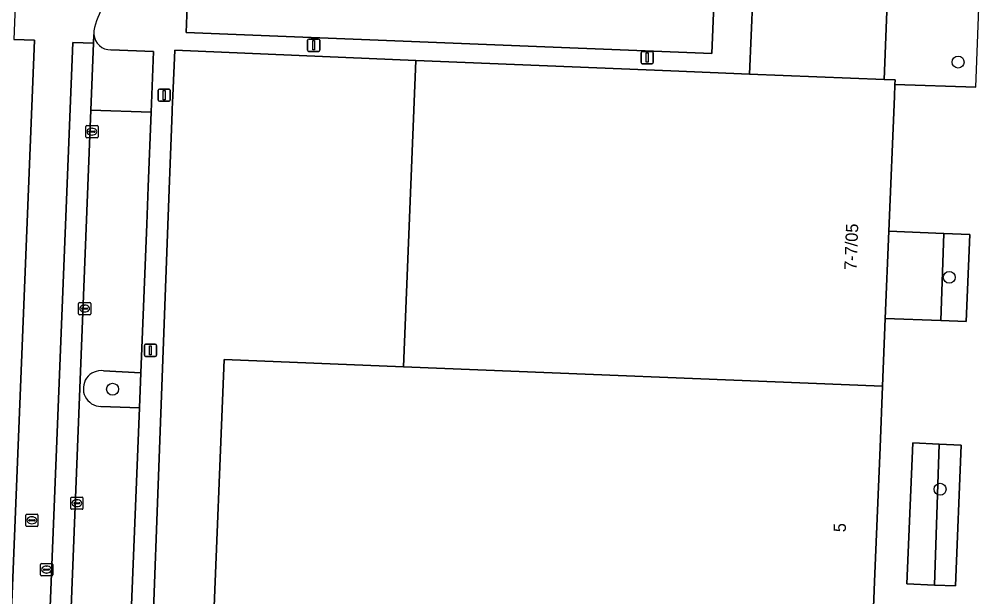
# Model space of a CAD drawing. Extents: x 160732 to 162107, y 387428 to 388479.
# Drawn here: x 161682.6 to 161760.6, y 387611.8 to 387659 of the extents above; entities that cross this region are included whole.
import ezdxf

# ---------------------------------------------------------------- set-up
doc = ezdxf.new("R2010")
doc.units = 0
for name, color, linetype in [('IMGEO_Boom', 7, 'Continuous'), ('IMGEO_Erf', 7, 'Continuous'), ('IMGEO_Groenvoorziening', 7, 'Continuous'), ('IMGEO_Kolk', 7, 'Continuous'), ('IMGEO_Lichtmast', 7, 'Continuous'), ('IMGEO_Muur', 7, 'Continuous'), ('IMGEO_Pand', 7, 'Continuous'), ('IMGEO_Pand_nummerreeks', 7, 'Continuous'), ('IMGEO_Parkeervlak_open', 7, 'Continuous'), ('IMGEO_Rijbaan_lokaal_gesloten', 7, 'Continuous'), ('IMGEO_Rijbaan_lokaal_open', 7, 'Continuous'), ('IMGEO_Rioolput', 7, 'Continuous'), ('IMGEO_Voetpad_open', 7, 'Continuous')]:
    doc.layers.add(name, color=color, linetype=linetype)

msp = doc.modelspace()

# ---------------------------------------------------------------- linework, layer by layer
at = {"layer": 'IMGEO_Boom'}
for centre in [(161759.42, 387655.522), (161758.693, 387637.937), (161690.282, 387628.799), (161757.949, 387620.625)]:
    msp.add_circle(centre, 0.489, dxfattribs=at)
at = {"layer": 'IMGEO_Erf'}
msp.add_lwpolyline([(161751.705, 387588.058), (161751.981, 387594.98), (161752.257, 387601.886), (161752.284, 387602.571), (161750.669, 387602.615), (161750.724, 387604.666), (161752.302, 387604.623), (161752.276, 387605.501), (161698.439, 387607.705), (161699.402, 387631.238), (161714.058, 387630.638), (161715.082, 387655.655), (161695.358, 387656.493), (161695.21, 387652.777), (161695.166, 387651.674), (161695.158, 387651.477), (161694.964, 387646.491), (161694.939, 387645.836), (161692.661, 387585.122), (161692.174, 387571.838), (161692.129, 387570.906), (161691.79, 387563.2), (161723.356, 387561.738), (161749.827, 387560.516)], dxfattribs=at)
at = {"layer": 'IMGEO_Groenvoorziening'}
for points in [[(161754.249, 387653.697), (161760.87, 387653.462), (161761.261, 387663.553), (161753.763, 387663.864), (161753.363, 387654.105), (161754.264, 387654.066)], [(161758.239, 387641.516), (161753.757, 387641.699), (161753.466, 387634.571), (161758.005, 387634.409)], [(161760.363, 387641.429), (161758.239, 387641.516), (161758.005, 387634.409), (161760.075, 387634.335)], [(161757.858, 387624.314), (161755.712, 387624.404), (161755.234, 387612.894), (161757.48, 387612.8)], [(161759.677, 387624.237), (161757.858, 387624.314), (161757.48, 387612.8), (161759.202, 387612.728)]]:
    msp.add_lwpolyline(points, close=True, dxfattribs=at)
for points in [[(161689.32, 387627.388), (161692.472, 387627.272), (161692.587, 387630.145)], [(161692.587, 387630.145), (161689.537, 387630.301)]]:
    msp.add_lwpolyline(points, dxfattribs=at)
msp.add_arc((161689.35, 387628.85), 1.463, 82.66004, 268.81936, dxfattribs=at)
at = {"layer": 'IMGEO_Kolk'}
for p, q in [((161688.09, 387649.412), (161688.09, 387650.264)), ((161688.165, 387650.338), (161689.017, 387650.338)), ((161689.091, 387650.264), (161689.091, 387649.412)), ((161688.349, 387649.832), (161688.349, 387649.844)), ((161688.787, 387649.795), (161688.389, 387649.795)), ((161688.392, 387649.881), (161688.79, 387649.881)), ((161688.601, 387649.558), (161688.576, 387649.558)), ((161688.578, 387650.118), (161688.603, 387650.118)), ((161688.833, 387649.844), (161688.833, 387649.832)), ((161689.017, 387649.338), (161688.165, 387649.338)), ((161687.493, 387634.959), (161687.493, 387635.811)), ((161687.568, 387635.885), (161688.42, 387635.885)), ((161687.981, 387635.665), (161688.006, 387635.665)), ((161688.494, 387635.811), (161688.494, 387634.959)), ((161688.42, 387634.885), (161687.568, 387634.885)), ((161687.752, 387635.379), (161687.752, 387635.391)), ((161688.19, 387635.342), (161687.792, 387635.342)), ((161687.795, 387635.428), (161688.193, 387635.428)), ((161688.004, 387635.105), (161687.979, 387635.105)), ((161688.236, 387635.391), (161688.236, 387635.379)), ((161686.859, 387619.06), (161686.859, 387619.912)), ((161686.934, 387619.986), (161687.786, 387619.986)), ((161687.86, 387619.912), (161687.86, 387619.06)), ((161687.118, 387619.48), (161687.118, 387619.492)), ((161687.556, 387619.443), (161687.158, 387619.443)), ((161687.161, 387619.529), (161687.559, 387619.529)), ((161687.37, 387619.206), (161687.345, 387619.206)), ((161687.347, 387619.766), (161687.372, 387619.766)), ((161687.602, 387619.492), (161687.602, 387619.48)), ((161687.786, 387618.986), (161686.934, 387618.986))]:
    msp.add_line(p, q, dxfattribs=at)
for points in [[(161688.09, 387649.412), (161688.09, 387650.264)], [(161688.165, 387650.338), (161689.017, 387650.338)], [(161689.091, 387650.264), (161689.091, 387649.412)], [(161689.017, 387649.338), (161688.165, 387649.338)], [(161687.493, 387634.959), (161687.493, 387635.811)], [(161687.568, 387635.885), (161688.42, 387635.885)], [(161688.494, 387635.811), (161688.494, 387634.959)], [(161688.42, 387634.885), (161687.568, 387634.885)], [(161686.859, 387619.06), (161686.859, 387619.912)], [(161686.934, 387619.986), (161687.786, 387619.986)], [(161687.86, 387619.912), (161687.86, 387619.06)], [(161687.786, 387618.986), (161686.934, 387618.986)]]:
    msp.add_lwpolyline(points, dxfattribs=at)
for centre, radius, start, end in [((161688.167, 387650.262), 0.0765, 91.55205, 178.44795), ((161688.167, 387650.262), 0.0765, 91.55205, 178.44795), ((161689.015, 387650.262), 0.0765, 1.55205, 88.44795), ((161689.015, 387650.262), 0.0765, 1.55205, 88.44795), ((161688.389, 387649.841), 0.0403, 85.87752, 175.75265), ((161688.386, 387649.831), 0.0366, 178.93798, 274.71019), ((161688.79, 387649.838), 0.043, 264.86636, 352.45326), ((161688.794, 387649.843), 0.0386, 1.73085, 96.63898), ((161688.167, 387649.414), 0.0765, 181.55205, 268.44795), ((161688.167, 387649.414), 0.0765, 181.55205, 268.44795), ((161689.015, 387649.414), 0.0765, 271.55205, 358.44795), ((161689.015, 387649.414), 0.0765, 271.55205, 358.44795), ((161687.57, 387635.809), 0.0765, 91.55205, 178.44795), ((161687.57, 387635.809), 0.0765, 91.55205, 178.44795), ((161688.418, 387635.809), 0.0765, 1.55205, 88.44795), ((161688.418, 387635.809), 0.0765, 1.55205, 88.44795), ((161687.57, 387634.961), 0.0765, 181.55205, 268.44795), ((161687.57, 387634.961), 0.0765, 181.55205, 268.44795), ((161687.792, 387635.388), 0.0403, 85.87752, 175.75265), ((161687.789, 387635.378), 0.0366, 178.93798, 274.71019), ((161688.193, 387635.385), 0.043, 264.86636, 352.45326), ((161688.197, 387635.39), 0.0386, 1.73085, 96.63898), ((161688.418, 387634.961), 0.0765, 271.55205, 358.44795), ((161688.418, 387634.961), 0.0765, 271.55205, 358.44795), ((161686.936, 387619.91), 0.0765, 91.55205, 178.44795), ((161686.936, 387619.91), 0.0765, 91.55205, 178.44795), ((161687.784, 387619.91), 0.0765, 1.55205, 88.44795), ((161687.784, 387619.91), 0.0765, 1.55205, 88.44795), ((161686.936, 387619.062), 0.0765, 181.55205, 268.44795), ((161686.936, 387619.062), 0.0765, 181.55205, 268.44795), ((161687.158, 387619.489), 0.0403, 85.87752, 175.75265), ((161687.155, 387619.479), 0.0366, 178.93798, 274.71019), ((161687.559, 387619.486), 0.043, 264.86636, 352.45326), ((161687.563, 387619.491), 0.0386, 1.73085, 96.63898), ((161687.784, 387619.062), 0.0765, 271.55205, 358.44795), ((161687.784, 387619.062), 0.0765, 271.55205, 358.44795)]:
    msp.add_arc(centre, radius, start, end, dxfattribs=at)
for centre, major_axis, ratio, start_param, end_param in [((161688.577, 387649.838), (-0.387, 0.002), 0.722429, 4.712389, 7.853982), ((161688.602, 387649.838), (-0.39, 0.002), 0.717154, 1.570796, 4.712389), ((161687.98, 387635.385), (-0.387, 0.002), 0.722429, 4.712389, 7.853982), ((161688.005, 387635.385), (-0.39, 0.002), 0.717154, 1.570796, 4.712389), ((161687.346, 387619.486), (-0.387, 0.002), 0.722429, 4.712389, 7.853982), ((161687.371, 387619.486), (-0.39, 0.002), 0.717154, 1.570796, 4.712389)]:
    msp.add_ellipse(centre, major_axis=major_axis, ratio=ratio, start_param=start_param, end_param=end_param, dxfattribs=at)
at = {"layer": 'IMGEO_Lichtmast'}
for p, q in [((161706.227, 387656.498), (161706.227, 387657.298)), ((161706.227, 387657.298), (161706.227, 387656.498)), ((161706.327, 387657.398), (161707.117, 387657.398)), ((161707.117, 387657.398), (161706.327, 387657.398)), ((161707.217, 387657.298), (161707.217, 387656.498)), ((161707.217, 387656.498), (161707.217, 387657.298)), ((161707.117, 387656.398), (161706.327, 387656.398)), ((161706.327, 387656.398), (161707.117, 387656.398)), ((161733.496, 387655.489), (161733.496, 387656.289)), ((161733.496, 387656.289), (161733.496, 387655.489)), ((161733.596, 387656.389), (161734.386, 387656.389)), ((161734.386, 387656.389), (161733.596, 387656.389)), ((161734.486, 387656.289), (161734.486, 387655.489)), ((161734.486, 387655.489), (161734.486, 387656.289)), ((161734.386, 387655.389), (161733.596, 387655.389)), ((161733.596, 387655.389), (161734.386, 387655.389)), ((161694.007, 387652.421), (161694.007, 387653.221)), ((161694.007, 387653.221), (161694.007, 387652.421)), ((161694.107, 387653.321), (161694.897, 387653.321)), ((161694.897, 387653.321), (161694.107, 387653.321)), ((161694.997, 387653.221), (161694.997, 387652.421)), ((161694.997, 387652.421), (161694.997, 387653.221)), ((161694.897, 387652.321), (161694.107, 387652.321)), ((161694.107, 387652.321), (161694.897, 387652.321)), ((161692.877, 387631.579), (161692.877, 387632.379)), ((161692.877, 387632.379), (161692.877, 387631.579)), ((161692.977, 387632.479), (161693.767, 387632.479)), ((161693.767, 387632.479), (161692.977, 387632.479)), ((161693.867, 387632.379), (161693.867, 387631.579)), ((161693.867, 387631.579), (161693.867, 387632.379)), ((161693.767, 387631.479), (161692.977, 387631.479)), ((161692.977, 387631.479), (161693.767, 387631.479))]:
    msp.add_line(p, q, dxfattribs=at)
for points in [[(161706.647, 387657.273), (161706.797, 387657.273), (161706.797, 387656.523), (161706.647, 387656.523), (161706.647, 387657.273)], [(161733.916, 387656.264), (161734.066, 387656.264), (161734.066, 387655.514), (161733.916, 387655.514), (161733.916, 387656.264)], [(161694.427, 387653.196), (161694.577, 387653.196), (161694.577, 387652.446), (161694.427, 387652.446), (161694.427, 387653.196)], [(161693.297, 387632.354), (161693.447, 387632.354), (161693.447, 387631.604), (161693.297, 387631.604), (161693.297, 387632.354)]]:
    msp.add_lwpolyline(points, dxfattribs=at)
for centre, start, end in [((161706.327, 387657.298), 90, 180), ((161706.327, 387657.298), 90, 180), ((161707.117, 387657.298), 0, 90), ((161707.117, 387657.298), 360, 90), ((161706.327, 387656.498), 180, 270), ((161706.327, 387656.498), 180, 270), ((161707.117, 387656.498), 270, 0), ((161707.117, 387656.498), 270, 0), ((161733.596, 387656.289), 90, 180), ((161733.596, 387656.289), 90, 180), ((161734.386, 387656.289), 0, 90), ((161734.386, 387656.289), 360, 90), ((161733.596, 387655.489), 180, 270), ((161733.596, 387655.489), 180, 270), ((161734.386, 387655.489), 270, 0), ((161734.386, 387655.489), 270, 0), ((161694.107, 387653.221), 90, 180), ((161694.107, 387653.221), 90, 180), ((161694.897, 387653.221), 0, 90), ((161694.897, 387653.221), 360, 90), ((161694.107, 387652.421), 180, 270), ((161694.107, 387652.421), 180, 270), ((161694.897, 387652.421), 270, 0), ((161694.897, 387652.421), 270, 0), ((161692.977, 387632.379), 90, 180), ((161692.977, 387632.379), 90, 180), ((161693.767, 387632.379), 0, 90), ((161693.767, 387632.379), 360, 90), ((161692.977, 387631.579), 180, 270), ((161692.977, 387631.579), 180, 270), ((161693.767, 387631.579), 270, 0), ((161693.767, 387631.579), 270, 0)]:
    msp.add_arc(centre, 0.1, start, end, dxfattribs=at)
at = {"layer": 'IMGEO_Muur'}
for points in [[(161715.082, 387655.655), (161695.358, 387656.493), (161695.166, 387651.674)], [(161695.166, 387651.674), (161695.158, 387651.477)], [(161694.964, 387646.491), (161694.939, 387645.836)], [(161694.939, 387645.836), (161692.661, 387585.122)]]:
    msp.add_lwpolyline(points, dxfattribs=at)
at = {"layer": 'IMGEO_Pand'}
for points in [[(161753.763, 387663.864), (161753.854, 387666.085), (161742.861, 387666.535), (161742.758, 387664.027), (161742.37, 387654.538), (161753.363, 387654.105)], [(161754.264, 387654.066), (161753.363, 387654.105), (161742.37, 387654.538), (161735.935, 387654.801), (161715.082, 387655.655), (161714.058, 387630.638), (161753.239, 387629.036), (161753.466, 387634.571), (161753.757, 387641.699), (161754.208, 387652.71), (161754.249, 387653.697)], [(161753.239, 387629.036), (161714.058, 387630.638), (161699.402, 387631.238), (161698.439, 387607.705), (161752.276, 387605.501), (161752.613, 387613.743), (161753.034, 387624.034)]]:
    msp.add_lwpolyline(points, close=True, dxfattribs=at)
at = {"layer": 'IMGEO_Parkeervlak_open'}
for points in [[(161696.427, 387661.508), (161696.297, 387657.93), (161739.283, 387656.214), (161739.442, 387660.208)], [(161689.537, 387630.301), (161692.587, 387630.145), (161693.073, 387642.276), (161693.195, 387645.324), (161693.44, 387651.439), (161688.505, 387651.6), (161685.305, 387571.023), (161690.212, 387570.815), (161690.411, 387575.782), (161687.307, 387575.921)], [(161688.365, 387601.904), (161691.451, 387601.755), (161692.472, 387627.272)], [(161692.472, 387627.272), (161689.32, 387627.388)]]:
    msp.add_lwpolyline(points, dxfattribs=at)
msp.add_arc((161689.35, 387628.85), 1.463, 82.66004, 268.81936, dxfattribs=at)
at = {"layer": 'IMGEO_Rijbaan_lokaal_gesloten'}
for points in [[(161682.835, 387673.561), (161682.585, 387666.998), (161682.395, 387662.255), (161682.2, 387657.371), (161683.89, 387657.306), (161681.77, 387604.617), (161680.066, 387562.454), (161683.271, 387562.316), (161685.022, 387606.971)], [(161685.022, 387606.971), (161687.044, 387657.127), (161688.722, 387657.075), (161688.75, 387657.779)]]:
    msp.add_lwpolyline(points, dxfattribs=at)
for centre, radius, start, end in [((161694.709, 387656.938), 6.063, 126.60567, 169.23751), ((161690.158, 387657.91), 1.414, 173.50431, 185.31437)]:
    msp.add_arc(centre, radius, start, end, dxfattribs=at)
at = {"layer": 'IMGEO_Rijbaan_lokaal_open'}
for points in [[(161678.439, 387563.16), (161678.428, 387562.533), (161680.066, 387562.454), (161681.77, 387604.617), (161683.89, 387657.306), (161682.2, 387657.371)], [(161688.505, 387651.6), (161688.722, 387657.075), (161687.044, 387657.127), (161685.022, 387606.971), (161683.271, 387562.316), (161684.928, 387562.218)], [(161684.967, 387562.525), (161685.305, 387571.023), (161688.505, 387651.6)]]:
    msp.add_lwpolyline(points, dxfattribs=at)
at = {"layer": 'IMGEO_Rioolput'}
for p, q in [((161683.18, 387617.664), (161683.18, 387618.516)), ((161683.255, 387618.59), (161684.107, 387618.59)), ((161683.668, 387618.37), (161683.693, 387618.37)), ((161684.181, 387618.516), (161684.181, 387617.664)), ((161684.107, 387617.59), (161683.255, 387617.59)), ((161683.439, 387618.084), (161683.439, 387618.096)), ((161683.877, 387618.047), (161683.479, 387618.047)), ((161683.482, 387618.133), (161683.88, 387618.133)), ((161683.691, 387617.81), (161683.666, 387617.81)), ((161683.923, 387618.096), (161683.923, 387618.084)), ((161684.382, 387613.637), (161684.382, 387614.489)), ((161684.457, 387614.563), (161685.309, 387614.563)), ((161685.383, 387614.489), (161685.383, 387613.637)), ((161684.641, 387614.057), (161684.641, 387614.069)), ((161685.079, 387614.02), (161684.681, 387614.02)), ((161684.684, 387614.106), (161685.082, 387614.106)), ((161684.893, 387613.783), (161684.868, 387613.783)), ((161684.87, 387614.343), (161684.895, 387614.343)), ((161685.125, 387614.069), (161685.125, 387614.057)), ((161685.309, 387613.563), (161684.457, 387613.563))]:
    msp.add_line(p, q, dxfattribs=at)
for points in [[(161683.18, 387617.664), (161683.18, 387618.516)], [(161683.255, 387618.59), (161684.107, 387618.59)], [(161684.181, 387618.516), (161684.181, 387617.664)], [(161684.107, 387617.59), (161683.255, 387617.59)], [(161684.382, 387613.637), (161684.382, 387614.489)], [(161684.457, 387614.563), (161685.309, 387614.563)], [(161685.383, 387614.489), (161685.383, 387613.637)], [(161685.309, 387613.563), (161684.457, 387613.563)]]:
    msp.add_lwpolyline(points, dxfattribs=at)
for centre, radius, start, end in [((161683.257, 387618.514), 0.0765, 91.55205, 178.44795), ((161683.257, 387618.514), 0.0765, 91.55205, 178.44795), ((161684.105, 387618.514), 0.0765, 1.55205, 88.44795), ((161684.105, 387618.514), 0.0765, 1.55205, 88.44795), ((161683.257, 387617.666), 0.0765, 181.55205, 268.44795), ((161683.257, 387617.666), 0.0765, 181.55205, 268.44795), ((161683.479, 387618.093), 0.0403, 85.87752, 175.75265), ((161683.476, 387618.083), 0.0366, 178.93798, 274.71019), ((161683.88, 387618.09), 0.043, 264.86636, 352.45326), ((161683.884, 387618.095), 0.0386, 1.73085, 96.63898), ((161684.105, 387617.666), 0.0765, 271.55205, 358.44795), ((161684.105, 387617.666), 0.0765, 271.55205, 358.44795), ((161684.459, 387614.487), 0.0765, 91.55205, 178.44795), ((161684.459, 387614.487), 0.0765, 91.55205, 178.44795), ((161685.307, 387614.487), 0.0765, 1.55205, 88.44795), ((161685.307, 387614.487), 0.0765, 1.55205, 88.44795), ((161684.459, 387613.639), 0.0765, 181.55205, 268.44795), ((161684.459, 387613.639), 0.0765, 181.55205, 268.44795), ((161684.681, 387614.066), 0.0403, 85.87752, 175.75265), ((161684.678, 387614.056), 0.0366, 178.93798, 274.71019), ((161685.082, 387614.063), 0.043, 264.86636, 352.45326), ((161685.086, 387614.068), 0.0386, 1.73085, 96.63898), ((161685.307, 387613.639), 0.0765, 271.55205, 358.44795), ((161685.307, 387613.639), 0.0765, 271.55205, 358.44795)]:
    msp.add_arc(centre, radius, start, end, dxfattribs=at)
for centre, major_axis, ratio, start_param, end_param in [((161683.667, 387618.09), (-0.387, 0.002), 0.722429, 4.712389, 7.853982), ((161683.692, 387618.09), (-0.39, 0.002), 0.717154, 1.570796, 4.712389), ((161684.869, 387614.063), (-0.387, 0.002), 0.722429, 4.712389, 7.853982), ((161684.894, 387614.063), (-0.39, 0.002), 0.717154, 1.570796, 4.712389)]:
    msp.add_ellipse(centre, major_axis=major_axis, ratio=ratio, start_param=start_param, end_param=end_param, dxfattribs=at)
at = {"layer": 'IMGEO_Voetpad_open'}
for points in [[(161691.79, 387563.2), (161692.129, 387570.906), (161692.174, 387571.838), (161692.661, 387585.122), (161694.939, 387645.836), (161694.964, 387646.491), (161695.158, 387651.477), (161695.166, 387651.674), (161695.21, 387652.777), (161695.358, 387656.493), (161715.082, 387655.655), (161735.935, 387654.801), (161742.37, 387654.538), (161742.758, 387664.027)], [(161739.442, 387660.208), (161739.283, 387656.214), (161696.297, 387657.93), (161696.427, 387661.508)], [(161688.75, 387657.779), (161688.722, 387657.075), (161688.505, 387651.6), (161693.44, 387651.439), (161693.638, 387656.376)], [(161690.147, 387656.515), (161693.638, 387656.376), (161693.44, 387651.439), (161693.195, 387645.324), (161693.073, 387642.276), (161692.587, 387630.145), (161692.472, 387627.272), (161691.451, 387601.755), (161691.334, 387598.829), (161690.529, 387578.726), (161690.411, 387575.782), (161690.212, 387570.815), (161689.915, 387563.395), (161686.489, 387563.618)], [(161693.638, 387656.376), (161690.147, 387656.515)], [(161760.87, 387653.462), (161754.249, 387653.697), (161754.208, 387652.71), (161753.757, 387641.699), (161758.239, 387641.516), (161760.363, 387641.429), (161760.075, 387634.335), (161758.005, 387634.409), (161753.466, 387634.571), (161753.239, 387629.036), (161753.034, 387624.034), (161752.613, 387613.743), (161752.276, 387605.501)]]:
    msp.add_lwpolyline(points, dxfattribs=at)
msp.add_lwpolyline([(161759.677, 387624.237), (161759.202, 387612.728), (161757.48, 387612.8), (161755.234, 387612.894), (161755.712, 387624.404), (161757.858, 387624.314)], close=True, dxfattribs=at)
for centre, radius, start, end in [((161694.709, 387656.938), 6.063, 126.60567, 169.23751), ((161690.158, 387657.91), 1.414, 173.50431, 185.31437), ((161690.14, 387657.912), 1.397, 185.4537, 270.26896), ((161690.14, 387657.912), 1.397, 185.4537, 270.26896)]:
    msp.add_arc(centre, radius, start, end, dxfattribs=at)

# ---------------------------------------------------------------- texts
at = {"layer": 'IMGEO_Pand_nummerreeks'}
for s, rotation, p in [('7-7/05', 87.655, (161751.105, 387638.521)), ('5', 87.65689, (161750.228, 387617.1))]:
    msp.add_text(s, height=1, rotation=rotation, dxfattribs=at).set_placement(p)

doc.saveas('drawing.dxf')
